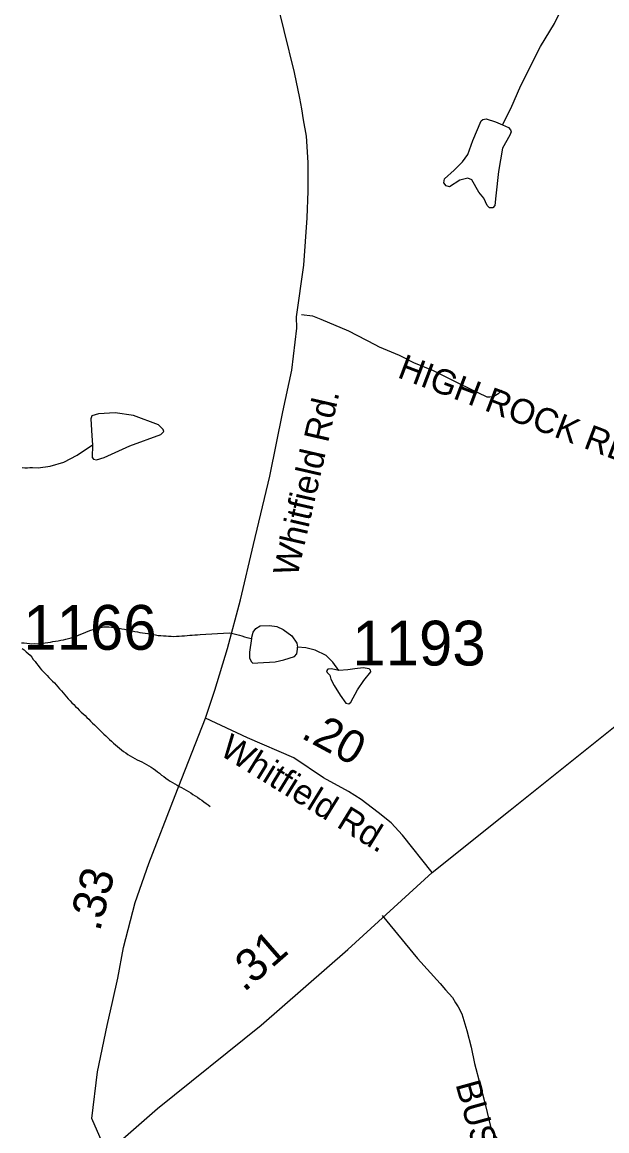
# Model space of a CAD drawing. Extents: x 1950930 to 2061844, y 904556 to 1017002.
# Drawn here: x 1974307 to 1976527, y 931144 to 935352 of the extents above; entities that cross this region are included whole.
import ezdxf

# ---------------------------------------------------------------- set-up
doc = ezdxf.new("R2010")
doc.units = 0
for name, color, linetype in [('Exist Hydrographic Creek Single Shore', 7, 'Continuous'), ('Exist Hydrographic Misc Water Feature', 7, 'Continuous'), ('Exist Road Non-System Type 51', 7, 'Continuous'), ('Exist Road Non-System Type 51 Label', 7, 'Continuous'), ('Exist Road Primary NC Attributed', 7, 'Continuous'), ('Exist Road Primary NC Mileage Hundredths English Label', 7, 'Continuous'), ('Exist Road Primary US Structure Standard Bridge CELL', 7, 'Continuous'), ('Exist Road Secondary Type 51 Attributed', 7, 'Continuous'), ('Exist Road Secondary Type 51 Label', 7, 'Continuous'), ('Exist Road Secondary Type 51 Number Label', 7, 'Continuous')]:
    doc.layers.add(name, color=color, linetype=linetype)

msp = doc.modelspace()

# ---------------------------------------------------------------- linework, layer by layer
at = {"layer": 'Exist Hydrographic Creek Single Shore'}
msp.add_lwpolyline([(1974307.3, 932975.3), (1974315.3, 932969.4), (1974322.9, 932962.7), (1974330.5, 932956), (1974337.2, 932949.4), (1974343.8, 932941.8), (1974349.7, 932933.5), (1974356.3, 932926), (1974362.2, 932917.7), (1974368.4, 932910.1), (1974374.5, 932901.8), (1974381.1, 932894.3), (1974387.9, 932886.7), (1974394.6, 932880), (1974401.6, 932872.5), (1974408.6, 932865), (1974415.5, 932858.3), (1974422.5, 932850.7), (1974429.5, 932844.1), (1974436.3, 932836.5), (1974443, 932829), (1974449.6, 932821.4), (1974456.4, 932813.9), (1974462.5, 932806.4), (1974469.1, 932798.8), (1974475.6, 932791.4), (1974482, 932783.9), (1974489, 932776.3), (1974495.7, 932768.8), (1974502.9, 932762), (1974510.1, 932754.6), (1974517, 932747.9), (1974524.2, 932741.1), (1974531.6, 932733.6), (1974538.8, 932726.9), (1974546.2, 932720.2), (1974553.3, 932713.4), (1974560.3, 932706), (1974567.3, 932699.3), (1974574.5, 932691.7), (1974581.6, 932685), (1974588.8, 932678.3), (1974596, 932670.8), (1974603.2, 932664), (1974610.1, 932657.4), (1974617.3, 932649.8), (1974624.7, 932643.1), (1974631.9, 932636.3), (1974639.3, 932629.7), (1974646.2, 932622.9), (1974654, 932616.1), (1974661.4, 932609.5), (1974669, 932602.7), (1974676.6, 932596), (1974684.8, 932590.1), (1974692.6, 932584.3), (1974700.8, 932578.3), (1974709, 932572.5), (1974717.2, 932567.3), (1974726, 932562.2), (1974734.6, 932557.1), (1974743.6, 932552.8), (1974752.7, 932548.6), (1974761.7, 932544.3), (1974770.5, 932539.1), (1974779.3, 932534.8), (1974788.1, 932529.7), (1974796.5, 932524.6), (1974804.5, 932518.7), (1974812.9, 932512.8), (1974820.7, 932507), (1974828.7, 932501), (1974836.7, 932494.3), (1974844.5, 932488.4), (1974852.7, 932482.6), (1974860.9, 932476.6), (1974869.3, 932471.5), (1974877.7, 932466.4), (1974886.3, 932461.2), (1974895.2, 932456.2), (1974903.8, 932451.1), (1974912.6, 932446.8), (1974921.4, 932441.6), (1974930, 932436.5), (1974938.6, 932431.4), (1974947, 932426.4), (1974955.7, 932421.2), (1974963.9, 932415.4), (1974972.3, 932410.3), (1974980.5, 932404.4), (1974988.7, 932398.5), (1974996.9, 932392.5), (1975005.3, 932386.6), (1975013.3, 932381.5), (1975021.5, 932375.6)], dxfattribs=at)
at = {"layer": 'Exist Hydrographic Misc Water Feature'}
for points in [[(1976130.2, 934962.8), (1976161.9, 935025.2), (1976200.1, 935112.2), (1976274.8, 935260), (1976327.6, 935347.8), (1976366, 935424.3), (1976379, 935479.4), (1976387.1, 935598.1), (1976379, 935750.8), (1976379.7, 935853.4)], [(1976130.2, 934962.8), (1976153.8, 934952.2), (1976161.1, 934943.3), (1976163.5, 934936), (1976157.9, 934923.8), (1976130.2, 934874.2), (1976114.8, 934784.9), (1976105.9, 934693.1), (1976101.8, 934656.8), (1976093.7, 934647.9), (1976080.7, 934647.9), (1976071.8, 934656.8), (1976059.6, 934683.6), (1976040.9, 934707.2), (1976014.1, 934754.3), (1975998.7, 934760), (1975968.6, 934752.7), (1975928.9, 934727.5), (1975916.7, 934730.8), (1975907.7, 934742.1), (1975911, 934757.6), (1975946.7, 934790.1), (1975978.4, 934822.6), (1975998.7, 934849.4), (1976018.2, 934903), (1976049, 934977.8), (1976056.4, 934983.4), (1976068.5, 934985.1), (1976103.5, 934973.7), (1976130.2, 934962.8)], [(1974573.7, 933747.3), (1974572.9, 933700), (1974577.5, 933693.8), (1974589.2, 933691.5), (1974618.7, 933699.2), (1974715.6, 933744.2), (1974833.6, 933786.9), (1974845.2, 933798.6), (1974842.9, 933806.3), (1974825, 933824.2), (1974729.6, 933859.1), (1974660.6, 933869.2), (1974597.7, 933865.3), (1974572.1, 933857.6), (1974567.5, 933846.7), (1974571.3, 933782.3), (1974573.7, 933747.3)], [(1974307.1, 933662.1), (1974316.9, 933661.1), (1974327, 933660.9), (1974337, 933661.5), (1974347.1, 933661.3), (1974368.1, 933661.2), (1974413.1, 933666.6), (1974465.1, 933682.1), (1974515.5, 933709.3), (1974573.7, 933747.3)], [(1975177.7, 933012.3), (1975184.5, 933037.1), (1975193.8, 933050.3), (1975210.1, 933060.4), (1975245.8, 933062.7), (1975273.7, 933058.8), (1975298.6, 933047.2), (1975330.4, 933022.3), (1975349.8, 932995.2), (1975352.4, 932980.4)], [(1974305, 932996.7), (1974315.1, 932995.7), (1974324.7, 932994.7), (1974335, 932993.6), (1974344.6, 932992.6), (1974354.9, 932993.2), (1974364.5, 932993), (1974374.7, 932994.5), (1974384.6, 932995.1), (1974394.6, 932996.5), (1974404.5, 932997.9), (1974414.3, 932999.4), (1974424.2, 933000.8), (1974434, 933002.3), (1974444, 933004.5), (1974453.9, 933005.9), (1974463.7, 933008.2), (1974473.4, 933010.5), (1974483.2, 933012.7), (1974492.9, 933015), (1974502.3, 933018), (1974511.7, 933021.2), (1974521.1, 933025.1), (1974530.4, 933029), (1974539.6, 933032.9), (1974548.8, 933036.8), (1974558.3, 933040.7), (1974567.7, 933043.8), (1974577.1, 933046.9), (1974587, 933049.9), (1974596.8, 933052.3), (1974606.5, 933054.5), (1974616.3, 933056.8), (1974626.1, 933057.4), (1974636, 933057.2), (1974646, 933056.2), (1974655.7, 933055.2), (1974665.5, 933053.3), (1974675.6, 933051.5), (1974685.4, 933049.6), (1974695.2, 933047.8), (1974705.3, 933045.1), (1974714.9, 933043.3), (1974724.8, 933041.4), (1974734.8, 933039.5), (1974744.7, 933037.7), (1974754.5, 933035.8), (1974764.3, 933034.9), (1974774, 933033), (1974784, 933031.2), (1974793.9, 933029.3), (1974803.7, 933027.5), (1974813.8, 933026.5), (1974823.4, 933024.6), (1974833.4, 933023.6), (1974843.5, 933022.6), (1974853.5, 933022.4), (1974863.4, 933021.3), (1974873.4, 933021.1), (1974883.5, 933020.9), (1974893.3, 933021.5), (1974903.4, 933021.2), (1974913.4, 933022.7), (1974923.3, 933023.4), (1974933.5, 933024), (1974943.4, 933025.4), (1974953.2, 933026), (1974963.2, 933026.7), (1974973.3, 933027.3), (1974983.1, 933027.8), (1975092.8, 933034.7), (1975102.5, 933033.6), (1975112.5, 933031), (1975122.2, 933028.3), (1975131.8, 933025.6), (1975141.2, 933023), (1975150.9, 933019.5), (1975160.5, 933016.8), (1975177.7, 933012.3)], [(1975177.7, 933012.3), (1975170.6, 932961), (1975170.6, 932939.3), (1975176, 932925.3), (1975183, 932919.1), (1975201.6, 932919.9), (1975268.3, 932923.8), (1975300.9, 932931.5), (1975341.2, 932944.7), (1975349.8, 932954.8), (1975352.1, 932971.9), (1975352.4, 932980.4)], [(1975509.9, 932891.9), (1975486.6, 932923), (1975461.8, 932947.8), (1975419.9, 932968.8), (1975384.2, 932977.3), (1975352.4, 932980.4)], [(1975543.2, 932894.3), (1975509.9, 932891.9), (1975481.9, 932898.1), (1975467.2, 932896.6), (1975462.6, 932890.4), (1975464.9, 932883.4), (1975475.7, 932874.1), (1975478.8, 932858.6), (1975491.3, 932834.5), (1975514.5, 932797.2), (1975535.5, 932767.7), (1975547.1, 932764.6), (1975554.9, 932771.6), (1975579.7, 932817.4), (1975603.7, 932853.1), (1975630.9, 932886.5), (1975630.1, 932892.7), (1975623.9, 932897.4), (1975602.2, 932901.3), (1975569.6, 932897.4), (1975543.2, 932894.3)]]:
    msp.add_lwpolyline(points, dxfattribs=at)
at = {"layer": 'Exist Road Non-System Type 51'}
for points in [[(1975367.9, 934243.2), (1975409.2, 934237.3), (1975440.9, 934225), (1975546.2, 934180.2), (1975645.5, 934128.4), (1975663, 934119.6), (1975738.5, 934088), (1975793, 934060.8), (1975867.6, 934029.6), (1975894.8, 934016.4), (1975968.5, 933979.1), (1976071.2, 933930.4), (1976081.9, 933929.5), (1976095.9, 933931.3), (1976104.6, 933936.6), (1976117, 933944.4), (1976124, 933951.5), (1976128.4, 933955)], [(1975673.9, 931960.9), (1975808, 931797.8), (1975893.9, 931703.2), (1975914.5, 931679.2), (1975941.1, 931650), (1975952.2, 931630.2), (1975962.6, 931614.8), (1975976.4, 931588.2), (1975995.6, 931524.2), (1976011.1, 931461.5), (1976024.9, 931399.7), (1976045.9, 931318.6), (1976063, 931250.7), (1976089.2, 931145.5), (1976095.2, 931134.4), (1976105.6, 931120.6), (1976116.8, 931108.6), (1976127.9, 931099.1), (1976139, 931093.1), (1976163.1, 931088.8), (1976255, 931056.2), (1976291, 931047.6), (1976333.1, 931034.8), (1976505.4, 930971.6)]]:
    msp.add_lwpolyline(points, dxfattribs=at)
at = {"layer": 'Exist Road Primary NC Attributed'}
for points in [[(1975863.2, 932124.5), (1976159.7, 932361), (1976665.2, 932765.6), (1977142.6, 933154.3), (1977491.9, 933430.8), (1978097.2, 933905.7), (1978095.2, 933899.7), (1978674.5, 934354.5), (1979007.9, 934619)], [(1974628.8, 931060.8), (1974820.9, 931228.7), (1975214.9, 931545.5), (1975543.9, 931832.5), (1975863.2, 932124.5)]]:
    msp.add_lwpolyline(points, dxfattribs=at)
at = {"layer": 'Exist Road Secondary Type 51 Attributed'}
for points in [[(1975003.5, 932709.9), (1975039.1, 932816.9), (1975086.8, 932974.8), (1975136.4, 933159), (1975185.9, 933369.1), (1975247.5, 933629.3), (1975297, 933873.4), (1975330.7, 934031.3), (1975350.3, 934191.3), (1975348.2, 934233.4), (1975375.9, 934429.4), (1975389.6, 934609.4), (1975393.4, 934711.4), (1975393.3, 934819.4), (1975387, 934919.4), (1975375, 934981.5), (1975368.9, 935023.3), (1975360.8, 935063.5), (1975340.7, 935161.3), (1975302.3, 935321.2), (1975252.1, 935523.3)], [(1974628.8, 931060.8), (1974571.9, 931190.7), (1974593.8, 931368.2), (1974630.3, 931544), (1974651.6, 931638.2), (1974671, 931723.7), (1974692.6, 931840.3), (1974736.6, 932010.4), (1974788.3, 932158.4), (1974887.7, 932416.6), (1975003.5, 932709.9)], [(1975863.2, 932124.5), (1975750.8, 932265.8), (1975708.3, 932312.9), (1975658.2, 932352.4), (1975593.7, 932401.8), (1975546.6, 932432.2), (1975451, 932483.9), (1975339, 932559.8), (1975162.9, 932636.2), (1975003.5, 932709.9)]]:
    msp.add_lwpolyline(points, dxfattribs=at)

# ---------------------------------------------------------------- texts
at = {"layer": 'Exist Road Non-System Type 51 Label'}
for s, rotation, p in [('  HIGH ROCK RD', 339.2503, (1975661.8, 934030.2)), ('  BUSHY FORK RD', 285.4547, (1975932.8, 931389))]:
    msp.add_text(s, height=95, rotation=rotation, dxfattribs=at).set_placement(p)
at = {"layer": 'Exist Road Primary NC Mileage Hundredths English Label'}
msp.add_text('.31', height=125, rotation=41.0999, dxfattribs=at).set_placement((1975149.3, 931667.8))
at = {"layer": 'Exist Road Primary US Structure Standard Bridge CELL'}
for s, rotation, p in [('.20', 331.6246, (1975361.5, 932637.6)), ('.33', 75.4983, (1974601.9, 931897.6))]:
    msp.add_text(s, height=125, rotation=rotation, dxfattribs=at).set_placement(p)
at = {"layer": 'Exist Road Secondary Type 51 Label'}
for rotation, p in [(77.0833, (1975351.4, 933243.9)), (328.3734, (1975051.8, 932574))]:
    msp.add_text('Whitfield Rd.', height=95, rotation=rotation, dxfattribs=at).set_placement(p)
at = {"layer": 'Exist Road Secondary Type 51 Number Label'}
for s, p in [('1166', (1974311.9, 932970)), ('1193', (1975560.7, 932910.3))]:
    msp.add_text(s, height=170, dxfattribs=at).set_placement(p)

doc.saveas('drawing.dxf')
